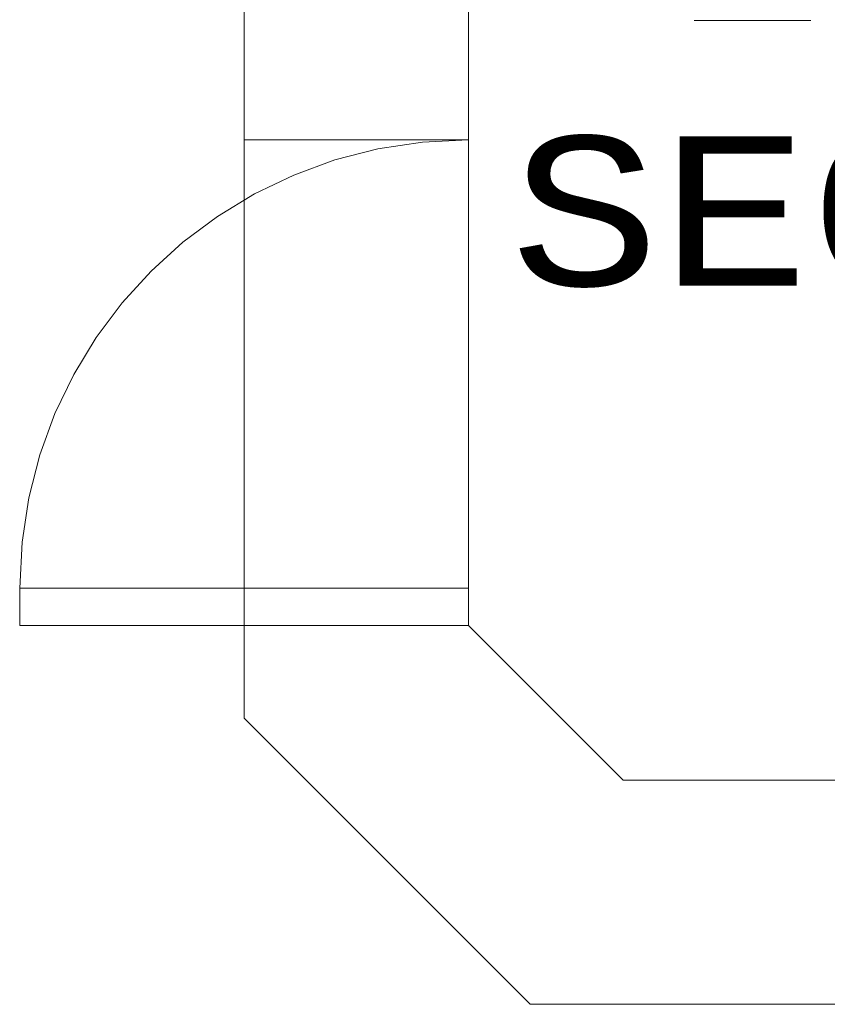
# Model space of a CAD drawing. Header units: feet. Extents: x 8 to 127, y 6 to 90.
# Tile 508 of 538: x 60.55 to 61.09, y 62.776 to 63.435. Entities that reach past the tile are written whole.
import ezdxf

# ---------------------------------------------------------------- set-up
doc = ezdxf.new("R2010")
doc.units = ezdxf.units.FT
doc.header["$MEASUREMENT"] = 0
doc.linetypes.add('HIDDENX2', pattern=[1.905, 1.27, -0.635])
for name, color, linetype in [('MOBILARIO', 8, 'Continuous'), ('MOBILIARIO', 250, 'Continuous'), ('Projeção', 252, 'HIDDENX2'), ('texto', 7, 'Continuous')]:
    doc.layers.add(name, color=color, linetype=linetype)
doc.styles.add('CourierNew', font='cour.ttf')

msp = doc.modelspace()

# ---------------------------------------------------------------- linework, layer by layer
at = {"layer": 'MOBILARIO', "lineweight": 5}
msp.add_line((61.00078, 63.43462), (61.07878, 63.43462), dxfattribs=at)
msp.add_line((61.00078, 63.43462), (61.07878, 63.43462), dxfattribs=at)
at = {"layer": 'MOBILIARIO', "lineweight": 5}
for p, q in [((60.69973, 63.88474), (60.69973, 62.96758)), ((60.84973, 63.82261), (60.84973, 63.02972)), ((60.84973, 63.35472), (60.69973, 63.35472)), ((60.84973, 63.02972), (60.95328, 62.92616)), ((60.69973, 62.96758), (60.89115, 62.77616)), ((60.95328, 62.92616), (61.74617, 62.92616)), ((60.89115, 62.77616), (61.80831, 62.77616))]:
    msp.add_line(p, q, dxfattribs=at)
at = {"layer": 'Projeção', "lineweight": 5}
for p, q in [((60.84973, 63.05472), (60.54973, 63.05472)), ((60.54973, 63.05472), (60.54973, 63.02972)), ((60.54973, 63.02972), (60.84973, 63.02972))]:
    msp.add_line(p, q, dxfattribs=at)
msp.add_arc((60.84973, 63.05472), 0.3, 90, 180, dxfattribs=at)

# ---------------------------------------------------------------- texts
at = {"layer": 'texto', "lineweight": 5, "insert": (60.87758, 63.22418), "char_height": 0.1, "width": 1.8906099, "attachment_point": 7, "line_spacing_factor": 0.9, "style": 'CourierNew'}
msp.add_mtext('SEGURANÇA', dxfattribs=at)

doc.saveas('drawing.dxf')
